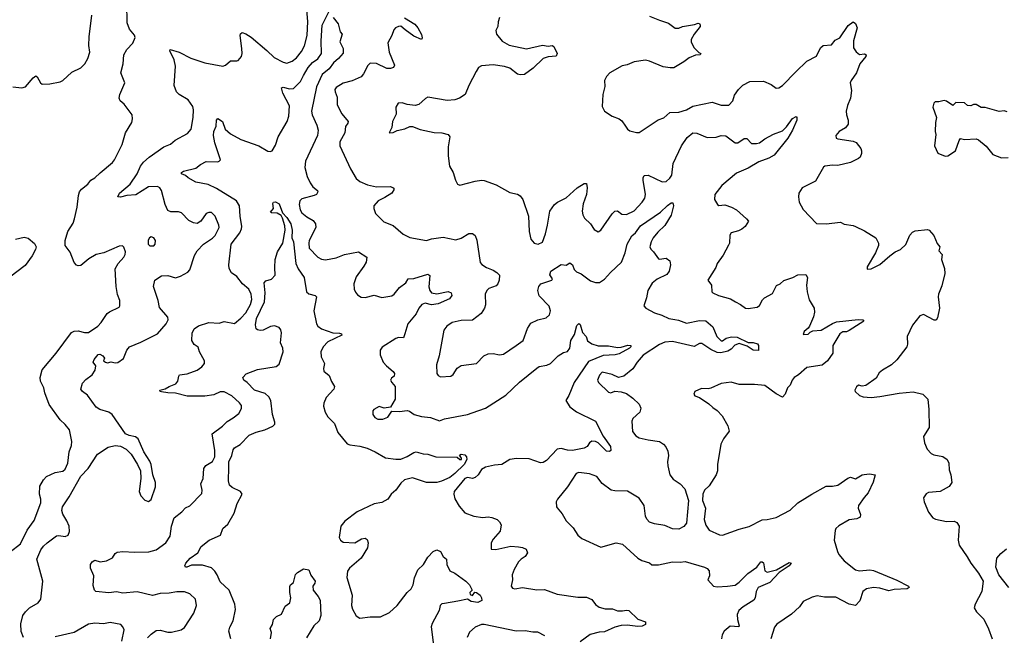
# Model space of a CAD drawing. Extents: x 2133489 to 2292442, y 756223 to 916462.
# Tile 355 of 463: x 2238399 to 2246086, y 834912 to 839719. Entities that reach past the tile are written whole.
import ezdxf

# ---------------------------------------------------------------- set-up
doc = ezdxf.new("R2010")
doc.units = 0

msp = doc.modelspace()

# ---------------------------------------------------------------- linework, layer by layer
at = {"layer": '0CON20XD'}
for points in [[(2238325, 835562.5), (2238405.7, 835625), (2238456.3, 835733.7), (2238510.9, 835809.1), (2238562.9, 835945), (2238562.9, 835975), (2238552.9, 836015), (2238555.8, 836075), (2238585, 836126.7), (2238608.6, 836151.4), (2238675, 836183.8), (2238735, 836192.9), (2238755, 836208), (2238774.4, 836255), (2238786.3, 836343.7), (2238804.5, 836395), (2238805.5, 836425.5), (2238788.1, 836515), (2238755, 836558), (2238714.5, 836594.5), (2238628.6, 836715), (2238594.4, 836805), (2238587.1, 836845), (2238560, 836895), (2238559.5, 836925), (2238573.5, 836985), (2238683.1, 837115), (2238803.6, 837276.4), (2238823.2, 837286.8), (2238855, 837289.4), (2238905.6, 837275.6), (2238936.2, 837275), (2239008.1, 837325), (2239035.6, 837355), (2239082, 837425), (2239101.1, 837438.9), (2239175, 837473.3), (2239180, 837485), (2239180.8, 837525), (2239163.5, 837573.5), (2239151.4, 837635), (2239143.9, 837773.9), (2239166.7, 837815), (2239212.5, 837865), (2239223.3, 837885), (2239226.1, 837906.1), (2239213, 837943), (2239201.7, 837951.7), (2239175, 837950), (2239055, 837898.8), (2238995, 837886), (2238937.7, 837852.3), (2238875, 837800), (2238855, 837796.2), (2238841.2, 837801.2), (2238823, 837823), (2238793.6, 837903.6), (2238753.3, 837955), (2238753.8, 837995), (2238775.8, 838065), (2238815, 838130), (2238826.8, 838163.2), (2238847.1, 838255), (2238856.9, 838345), (2238866.7, 838375), (2238880.6, 838395), (2238930.6, 838435), (2238953.9, 838466.1), (2238985, 838484.3), (2239026.1, 838523.9), (2239124.2, 838605), (2239140, 838625), (2239197.9, 838745), (2239225.6, 838835), (2239274, 838915), (2239280, 838945), (2239275.6, 838975.6), (2239215, 839058.8), (2239182, 839085), (2239174.3, 839105), (2239180, 839135), (2239218.8, 839225), (2239189.4, 839305), (2239205.5, 839375), (2239211.2, 839445), (2239234.4, 839485), (2239282.9, 839535), (2239300.5, 839580.5), (2239295, 839598.8), (2239255.6, 839645.6), (2239236.7, 839695), (2239236.4, 839845)], [(2238429.5, 834895), (2238410.9, 834940.9), (2238408.7, 835001.3), (2238424.5, 835065.5), (2238442.9, 835095), (2238475, 835125.7), (2238543.8, 835165), (2238562.9, 835195), (2238578.9, 835335), (2238532.9, 835505), (2238565, 835578.8), (2238585, 835608.8), (2238613.3, 835635), (2238685, 835688), (2238705, 835691.2), (2238755, 835683.8), (2238777.3, 835692.7), (2238787, 835723), (2238784.2, 835765), (2238768.1, 835805), (2238735, 835856.7), (2238728.5, 835885), (2238733.3, 835915), (2238786.2, 835993.8), (2238875, 836153.6), (2238934.4, 836215), (2239006.9, 836325), (2239088.6, 836381.4), (2239145, 836394.4), (2239185, 836387.5), (2239231.2, 836365), (2239268, 836325), (2239318, 836245), (2239340.8, 836195), (2239345.7, 836135), (2239332.5, 836035), (2239345, 836000), (2239375, 835967.5), (2239405, 835957.5), (2239425, 835972.5), (2239459.7, 836070.3), (2239458.6, 836105), (2239438, 836165), (2239426.2, 836245), (2239415, 836272.5), (2239366.7, 836345), (2239323.3, 836445), (2239301.7, 836461.7), (2239252.7, 836472.7), (2239225, 836486), (2239122, 836635), (2239094.5, 836654.5), (2239025, 836674.3), (2238995, 836692), (2238927, 836787), (2238889.2, 836815), (2238877.1, 836835), (2238889.7, 836880.3), (2238915, 836908.8), (2238965, 836946.7), (2238987, 836983), (2238992, 837015), (2238973.3, 837045), (2238980, 837065), (2239012.5, 837105), (2239025, 837105.8), (2239046.7, 837095), (2239060, 837075), (2239052.5, 837055), (2239067.5, 837045), (2239085, 837038.8), (2239112, 837048), (2239145, 837038.1), (2239165, 837042.2), (2239208, 837072), (2239235, 837138.8), (2239255, 837164.2), (2239345, 837201.9), (2239473.4, 837266.6), (2239541.4, 837345), (2239556.9, 837375), (2239555, 837396.2), (2239490.5, 837470.5), (2239480, 837525), (2239443.8, 837635), (2239453.9, 837686.1), (2239505, 837720), (2239555, 837722), (2239615, 837703.8), (2239655, 837716.2), (2239712.3, 837747.7), (2239728, 837765), (2239763.4, 837876.6), (2239784.2, 837915), (2239833.2, 837966.8), (2239905, 838012), (2239925.3, 838034.7), (2239956.7, 838095), (2239954.4, 838115), (2239925.5, 838185), (2239895, 838212.9), (2239875, 838214.3), (2239855.5, 838204.5), (2239813.3, 838145), (2239785, 838126.7), (2239755, 838133.3), (2239720.3, 838150.3), (2239660.9, 838210.9), (2239639.1, 838219.1), (2239577.6, 838217.6), (2239555, 838230), (2239534.6, 838274.6), (2239505, 838386.2), (2239492.9, 838405), (2239475, 838416.5), (2239405, 838414.3), (2239305, 838350.8), (2239235, 838345.6), (2239185, 838332.7), (2239164, 838335), (2239177.5, 838365), (2239260, 838435), (2239315, 838514), (2239342, 838575), (2239364.4, 838605.6), (2239410, 838645), (2239524, 838725), (2239575, 838746.9), (2239613, 838777), (2239709.1, 838830.9), (2239736.9, 838865), (2239752.5, 838955), (2239755.6, 839015), (2239750.3, 839040.3), (2239713.8, 839093.8), (2239643.6, 839133.6), (2239624, 839155), (2239604, 839205), (2239615.6, 839355), (2239605.6, 839405), (2239572, 839475), (2239574.1, 839485.9), (2239645, 839466.1), (2239735, 839417.8), (2239845, 839381.8), (2239985, 839356.2), (2240005, 839363.8), (2240045, 839398.8), (2240095, 839396.7), (2240105, 839401.2), (2240129.7, 839430.3), (2240135.8, 839455), (2240134.1, 839494.1), (2240119.2, 839595), (2240122, 839608), (2240135, 839620), (2240165, 839609.2), (2240205, 839581.4), (2240328.2, 839478.2), (2240385, 839422.5), (2240455, 839386.5), (2240485, 839380), (2240525, 839394.4), (2240558.7, 839421.3), (2240598.8, 839471.2), (2240622.7, 839515), (2240644, 839595), (2240649.1, 839705), (2240640.4, 839795)], [(2239810.6, 838589.4), (2239855, 838610.6), (2239945, 838610), (2239957.1, 838612.9), (2239965.8, 838624.2), (2239923.2, 838756.8), (2239911.5, 838815), (2239914.4, 838845), (2239933, 838887), (2239934.5, 838935.5), (2239945, 838946.7), (2239983.3, 838925), (2240002.5, 838865), (2240045, 838827.1), (2240125, 838784.4), (2240266.7, 838735), (2240335, 838692.2), (2240355, 838689.4), (2240369.2, 838695), (2240395, 838739.2), (2240416.1, 838803.9), (2240488.1, 838925), (2240500.6, 838965), (2240504.4, 839045), (2240454.2, 839145), (2240443.2, 839186.8), (2240455, 839191.9), (2240505, 839179.1), (2240537.7, 839182.3), (2240591.2, 839235), (2240615, 839282.2), (2240651.6, 839345), (2240685, 839384.7), (2240727.6, 839412.4), (2240753.8, 839455), (2240751.7, 839555), (2240761.4, 839675), (2240835, 839828)], [(2238344.2, 839195.8), (2238415, 839186.7), (2238443.8, 839195), (2238505, 839265.8), (2238525, 839280), (2238535, 839272.5), (2238560.8, 839225), (2238575, 839215.8), (2238635, 839218), (2238715, 839233.8), (2238735.9, 839244.1), (2238805, 839310), (2238875, 839343.8), (2238908, 839375), (2238930, 839415), (2238946, 839465), (2238937.7, 839517.7), (2238940, 839585), (2238962.5, 839755)], [(2240845.8, 839735), (2240885, 839686.7), (2240900, 839625), (2240917.5, 839605), (2240897.5, 839545), (2240925, 839493.3), (2240925, 839458.8), (2240888.1, 839415), (2240848.3, 839381.7), (2240814.5, 839335), (2240760.1, 839289.9), (2240714.8, 839195.2), (2240676.2, 839005), (2240681.8, 838975), (2240717.3, 838895), (2240727.7, 838855), (2240722.7, 838815), (2240631.4, 838615), (2240625.9, 838565.9), (2240642, 838495), (2240665.7, 838445), (2240688.6, 838415), (2240724, 838385), (2240726.2, 838375), (2240716.7, 838355), (2240696.7, 838345), (2240600.2, 838319.8), (2240585.7, 838304.3), (2240580, 838275), (2240587.8, 838235), (2240601.9, 838211.9), (2240640.2, 838180.2), (2240690.3, 838150.3), (2240709.2, 838125), (2240710.8, 838095), (2240659.6, 837995), (2240655.4, 837975), (2240659.4, 837935), (2240725.5, 837865.5), (2240755, 837849.2), (2240785, 837843.8), (2240869.7, 837860.3), (2240935, 837885.8), (2241045, 837905.6), (2241110, 837865), (2241104.3, 837825), (2241086.2, 837793.8), (2241025, 837710), (2241007.5, 837655), (2241010.8, 837615), (2241020.3, 837590.3), (2241035, 837570), (2241065, 837552), (2241095, 837549.2), (2241165, 837568.6), (2241225, 837548.6), (2241305, 837562), (2241322, 837575), (2241362.8, 837627.2), (2241413.8, 837665), (2241432.5, 837695), (2241475, 837697.1), (2241585, 837732), (2241601.2, 837721.2), (2241593, 837633), (2241600, 837605), (2241615, 837586), (2241655, 837578.6), (2241745, 837596), (2241768, 837585), (2241772.5, 837565), (2241755, 837538.8), (2241665, 837500), (2241613, 837493), (2241565, 837506.4), (2241539.2, 837495), (2241515.6, 837465), (2241495, 837422), (2241428.8, 837345), (2241404.4, 837265), (2241396.2, 837235), (2241355, 837236.2), (2241335, 837230.5), (2241228.3, 837161.7), (2241213, 837137), (2241212.1, 837102.1), (2241235.7, 837045), (2241262, 837015), (2241315, 836972), (2241325.8, 836955), (2241322, 836935), (2241300.9, 836919.1), (2241292.9, 836905), (2241302.9, 836885), (2241330.8, 836855), (2241331.4, 836755), (2241295, 836692.5), (2241245, 836686.2), (2241205, 836697.1), (2241163.3, 836675), (2241156.7, 836665), (2241156.4, 836636.4), (2241172.3, 836612.3), (2241195, 836600), (2241235, 836600), (2241272.5, 836615), (2241305, 836662.5), (2241365, 836659.2), (2241425, 836667.8), (2241443.2, 836663.2), (2241477.5, 836635), (2241535, 836620), (2241605, 836613.5), (2241675, 836585.7), (2241715, 836601.4), (2241894.5, 836635.5), (2241930.6, 836649.4), (2242035, 836685.7), (2242195, 836785.6), (2242301.2, 836888.8), (2242435, 836997.8), (2242455, 837009.5), (2242515, 837021.5), (2242543.8, 837035), (2242603.3, 837095), (2242645, 837118.8), (2242675, 837128), (2242694.4, 837155), (2242702.5, 837215), (2242729.2, 837260.8), (2242749.1, 837330.9), (2242765, 837347.5), (2242775, 837340), (2242793.8, 837275), (2242820, 837245), (2242831.7, 837211.7), (2242865, 837188.6), (2242915, 837171.2), (2242995, 837172.3), (2243065, 837158.5), (2243095, 837160.8), (2243146.1, 837176.1), (2243170, 837175), (2243170, 837165), (2243160.8, 837155), (2243079.8, 837110.2), (2243048.1, 837101.9), (2242955, 837096.9), (2242839.3, 837050.7), (2242726.4, 836885), (2242687.1, 836785), (2242662.5, 836745), (2242694.5, 836694.5), (2242745.7, 836655.7), (2242894, 836585), (2242955, 836466.2), (2243010.8, 836385), (2243013.3, 836355), (2243003.6, 836346.4), (2242980.5, 836350.5), (2242915.4, 836415.4), (2242895, 836425.6), (2242865, 836428), (2242846.2, 836415), (2242830, 836385), (2242805, 836372.2), (2242715, 836354.5), (2242675, 836357.3), (2242625, 836370), (2242593.6, 836366.4), (2242512.7, 836277.3), (2242485, 836262), (2242465, 836258.8), (2242375, 836290), (2242277.8, 836292.2), (2242225, 836283.3), (2242163.4, 836246.6), (2242105, 836241.3), (2242035, 836224.6), (2242004.7, 836205.3), (2241978.2, 836165), (2241955, 836142.9), (2241935, 836137.1), (2241895, 836144.6), (2241875, 836135.9), (2241790.6, 836035), (2241786.9, 836013.1), (2241797, 835977), (2241830.2, 835920.2), (2241875, 835868.1), (2241945, 835842.7), (2242015, 835832.5), (2242055, 835836.2), (2242085, 835830.6), (2242127.1, 835817.1), (2242145, 835797.5), (2242156.4, 835773.6), (2242148.8, 835725), (2242095, 835663.3), (2242078.8, 835635), (2242080, 835585), (2242115, 835581.2), (2242233.2, 835606.8), (2242292.1, 835602.1), (2242325, 835597.5), (2242352.5, 835585), (2242363.3, 835555), (2242345, 835526.2), (2242312.9, 835507.1), (2242293.6, 835486.4), (2242259.4, 835425), (2242244, 835385), (2242246, 835345), (2242236.2, 835295), (2242245, 835280.8), (2242265, 835274.6), (2242325, 835286.1), (2242436.1, 835266.1), (2242495, 835270.5), (2242595, 835233.5), (2242755, 835210.6), (2242825, 835210), (2242865, 835190), (2242893.4, 835153.4), (2242922.3, 835132.3), (2242969.2, 835119.2), (2243027.6, 835117.6), (2243065, 835102), (2243105, 835102), (2243135, 835109.2), (2243155, 835105.8), (2243225, 835037.5), (2243285, 835017.5), (2243283.3, 834995), (2243257.6, 834982.4), (2243225, 834980.6), (2243141.4, 834991.4), (2243095, 834987.5), (2243044.1, 834975.9), (2242965, 834940), (2242923.6, 834936.4), (2242853.3, 834916.7), (2242775, 834860)], [(2241402.7, 839732.7), (2241482.8, 839682.8), (2241508.1, 839655), (2241535, 839603.8), (2241542, 839578), (2241536.4, 839563.6), (2241475, 839591.5), (2241409.5, 839639.5), (2241375, 839668.6), (2241355, 839666.7), (2241332.5, 839655), (2241320.2, 839639.8), (2241304.5, 839595.5), (2241273, 839537), (2241283.5, 839465), (2241324.3, 839365), (2241316, 839345), (2241295, 839337.3), (2241265, 839337.7), (2241185, 839376.4), (2241135, 839380), (2241117.9, 839362.1), (2241084.2, 839295), (2241065, 839272), (2240995, 839240.8), (2240925, 839223.1), (2240869.4, 839190.6), (2240859.4, 839175), (2240861.5, 839155), (2240878.5, 839115), (2240876.7, 839055), (2240914.7, 838984.7), (2240962.5, 838925), (2240959.7, 838910.3), (2240942, 838885), (2240938, 838835), (2240899.4, 838765), (2240899.4, 838735), (2240980.8, 838555), (2241025, 838480), (2241054.5, 838454.5), (2241115, 838430), (2241184.4, 838414.4), (2241295, 838415.7), (2241315, 838406.2), (2241323.3, 838395), (2241303.8, 838365), (2241250.3, 838329.7), (2241196.2, 838305), (2241164, 838265), (2241163.8, 838245), (2241176.2, 838205), (2241241.3, 838141.3), (2241315, 838110.6), (2241393.3, 838045), (2241445, 838017.5), (2241574.2, 837994.2), (2241615, 838007.5), (2241705, 838019.6), (2241805, 838000.5), (2241845, 838013.1), (2241905, 838048.8), (2241935, 838050), (2241954.1, 838034.1), (2241968.3, 837998.3), (2241995, 837823.3), (2242007, 837807), (2242042, 837785), (2242095, 837763.3), (2242125, 837745.7), (2242144.2, 837725), (2242143.1, 837685), (2242131.9, 837655), (2242118.7, 837641.3), (2242061.1, 837618.9), (2242045, 837603.8), (2242032.2, 837575), (2242036.6, 837493.4), (2242027.1, 837465), (2242001.4, 837425), (2241935, 837373.3), (2241845, 837370.4), (2241775, 837354.3), (2241733.8, 837325), (2241710, 837295), (2241672.5, 837095), (2241652.5, 837025), (2241656, 836955), (2241665, 836941.2), (2241685, 836930.8), (2241765, 836935.5), (2241782.9, 836947.1), (2241813.4, 836996.6), (2241845, 837019.2), (2241965, 837034), (2242023.3, 837095), (2242055, 837108.8), (2242095, 837112), (2242145, 837101.2), (2242175, 837106), (2242275, 837174.2), (2242329.2, 837215), (2242363.4, 837306.6), (2242390.3, 837349.7), (2242445, 837376.2), (2242509.5, 837390.5), (2242536, 837415), (2242542, 837445), (2242533, 837483), (2242455, 837563.3), (2242444, 837605), (2242451.2, 837635), (2242466.7, 837655), (2242554, 837686), (2242558, 837695), (2242537.5, 837727.5), (2242545.9, 837755), (2242625, 837806.4), (2242665, 837803.3), (2242695, 837821.2), (2242714.7, 837805), (2242727.1, 837767.1), (2242745, 837749.7), (2242782, 837735), (2242855, 837680), (2242895, 837665.7), (2242925, 837666.9), (2242965, 837692.9), (2243010, 837745), (2243096.7, 837825), (2243125, 837898.8), (2243142.1, 837965), (2243177.9, 838032.1), (2243205.5, 838055), (2243245, 838108.5), (2243402.5, 838215), (2243455, 838266.9), (2243485, 838288), (2243497.5, 838287.5), (2243502.9, 838265), (2243485, 838192), (2243435, 838110.6), (2243380.9, 838059.1), (2243345, 838014.2), (2243327.8, 837985), (2243318.6, 837945), (2243325.7, 837925.7), (2243346.8, 837906.8), (2243385, 837851.2), (2243395, 837848), (2243445, 837856), (2243474, 837835), (2243480.8, 837805), (2243470, 837755), (2243450.5, 837729.5), (2243375, 837691.9), (2243337.8, 837662.2), (2243302.2, 837605), (2243292.7, 837547.3), (2243272.5, 837485), (2243286.4, 837466.4), (2243355, 837428.8), (2243412.5, 837412.5), (2243467.5, 837385), (2243513.1, 837376.9), (2243543.1, 837373.1), (2243605, 837348.5), (2243705, 837370.4), (2243755, 837367.7), (2243810.6, 837320.6), (2243842.1, 837245), (2243875, 837211.9), (2243885, 837211.4), (2243915, 837231.6), (2243955, 837242.5), (2244000.8, 837240.8), (2244085, 837198.5), (2244125, 837198.9), (2244157.8, 837187.8), (2244167.9, 837175), (2244166, 837135), (2244125, 837138.2), (2244079.1, 837169.1), (2244015, 837189.1), (2243981.5, 837178.5), (2243954, 837146), (2243928.3, 837131.7), (2243873.4, 837116.6), (2243845, 837120.7), (2243793.9, 837143.9), (2243725, 837190), (2243705, 837189.2), (2243665, 837168), (2243495, 837205.2), (2243435, 837201.6), (2243395, 837183.5), (2243265, 837099.5), (2243218.9, 837045), (2243185, 836992), (2243115, 836934.2), (2243075, 836924.2), (2243025, 836947.1), (2242945, 836966), (2242925, 836942.5), (2242910, 836905), (2242918.8, 836885), (2242995, 836811.2), (2243015, 836806.2), (2243045, 836817.5), (2243095, 836813.8), (2243135, 836798.8), (2243185, 836764.2), (2243235.5, 836715.5), (2243248.6, 836685), (2243239.2, 836655), (2243185.5, 836604.5), (2243177.1, 836585), (2243183.2, 836503.2), (2243210.3, 836470.3), (2243235, 836454.2), (2243305, 836437.1), (2243395, 836425.7), (2243426, 836405), (2243443.2, 836383.2), (2243458.3, 836348.3), (2243464.2, 836315), (2243455.7, 836265), (2243458.9, 836235), (2243475.3, 836165.3), (2243500.4, 836130.4), (2243554.6, 836094.6), (2243592.5, 836055), (2243620, 835965), (2243605, 835786.7), (2243585, 835762.5), (2243545, 835741.4), (2243495, 835741.8), (2243435, 835770), (2243355, 835781.1), (2243316.2, 835795), (2243295, 835818.8), (2243285, 835842.5), (2243273.6, 835925), (2243235, 835982.9), (2243145, 836038.2), (2243045, 836039.3), (2243015.3, 836045.3), (2242945, 836097.3), (2242905, 836151.1), (2242847.8, 836172.2), (2242765, 836181.9), (2242743.7, 836176.3), (2242675, 836072), (2242596.2, 835975), (2242586.2, 835955), (2242590, 835915), (2242595.9, 835905.9), (2242635, 835861.2), (2242665.8, 835805), (2242720.7, 835750.7), (2242755, 835693.3), (2242788.3, 835668.3), (2242935, 835600), (2243055, 835632.5), (2243104.3, 835624.3), (2243225, 835513.8), (2243255, 835496.7), (2243315, 835476.7), (2243335, 835462.5), (2243385, 835461.2), (2243495, 835485.8), (2243555, 835482.5), (2243595, 835487.5), (2243744.1, 835444.1), (2243765, 835433.8), (2243781.2, 835415), (2243783.6, 835376.4), (2243770, 835345), (2243816.1, 835296.1), (2243845, 835290.8), (2243924.1, 835294.1), (2243985, 835304.3), (2244015, 835325.7), (2244084.7, 835395.3), (2244153.3, 835445), (2244185, 835484.2), (2244195, 835486), (2244205, 835478.8), (2244217.1, 835415), (2244235, 835403.6), (2244307.1, 835422.9), (2244405, 835481.2), (2244422.9, 835475), (2244405, 835454.6), (2244327.6, 835402.4), (2244256.3, 835323.7), (2244164.5, 835285.5), (2244148.6, 835255), (2244140, 835205), (2244130, 835185), (2244045.8, 835135), (2244013.3, 835105), (2244000.6, 835075), (2244003.1, 835035), (2244015.6, 834985), (2244012, 834978), (2243945, 834982.5), (2243899.2, 834945), (2243883.4, 834916.6), (2243877.5, 834885)], [(2242143.8, 839735), (2242133, 839703), (2242132.5, 839665), (2242116.7, 839635), (2242120, 839605), (2242165, 839550), (2242220.3, 839520.3), (2242355, 839491.4), (2242481.2, 839518.8), (2242525, 839511.4), (2242555, 839516.2), (2242569.3, 839509.3), (2242594, 839455), (2242586.2, 839435), (2242525, 839429.4), (2242484.5, 839415.5), (2242408.8, 839341.2), (2242339.7, 839290.3), (2242305, 839287.5), (2242285, 839292.5), (2242225, 839340), (2242183.8, 839353.8), (2242095, 839366.2), (2242005, 839358.5), (2241980.8, 839345), (2241962.5, 839315), (2241904, 839205), (2241876.2, 839135), (2241832.5, 839105), (2241795.8, 839094.2), (2241735, 839089.2), (2241585, 839113.8), (2241566.1, 839103.9), (2241515, 839056.7), (2241485, 839048.8), (2241425, 839055.8), (2241385, 839070), (2241353.9, 839066.1), (2241335.8, 839035), (2241338.8, 838981.2), (2241310, 838925), (2241304.1, 838875.9), (2241282.5, 838835), (2241315, 838837.5), (2241346.1, 838853.9)], [(2243315.8, 839745.8), (2243395, 839714.2), (2243465, 839691.2), (2243515, 839653.3), (2243545, 839654), (2243574.2, 839665.8), (2243668.3, 839681.7), (2243695, 839692.5), (2243705, 839690), (2243712.5, 839675), (2243710, 839665), (2243663.3, 839605), (2243641.2, 839565), (2243640, 839545), (2243660.7, 839500.7), (2243701.7, 839461.7), (2243717.5, 839455), (2243710, 839445), (2243675, 839442.5), (2243625, 839421.2), (2243585, 839388.8), (2243505, 839343.8), (2243478.3, 839341.7), (2243422.1, 839352.1), (2243315, 839396), (2243285, 839402), (2243195, 839390), (2243142.3, 839367.7), (2243101.7, 839358.3), (2243006.2, 839305), (2242978.8, 839275), (2242963.8, 839245), (2242966.1, 839196.1), (2242950.8, 839135), (2242945, 839040), (2242963.6, 839003.6), (2243025, 838966.7), (2243080, 838945), (2243098.8, 838928.8), (2243127.7, 838887.7), (2243144.1, 838864.1), (2243162.3, 838852.3), (2243215, 838837.5), (2243235, 838838), (2243382.4, 838937.6), (2243427, 838953), (2243475, 838994.2), (2243545, 838998), (2243605, 839016), (2243655, 839042.5), (2243805, 839074), (2243875, 839052), (2243935, 839052.5), (2243965.7, 839084.3), (2243980, 839130), (2244011.2, 839175), (2244045, 839208.8), (2244100, 839235), (2244205, 839239.2), (2244265, 839214), (2244304.2, 839184.2), (2244325, 839186), (2244355, 839204.2), (2244457, 839313), (2244545, 839394.3), (2244620, 839435), (2244651.7, 839498.3), (2244672.3, 839517.7)], [(2244672.3, 839517.7), (2244737.3, 839522.7), (2244765, 839558.8), (2244802.7, 839577.3), (2244867, 839673), (2244905, 839701.2), (2244925, 839690), (2244935.7, 839655), (2244908.6, 839555), (2244908.3, 839498.3), (2244928.3, 839468.3), (2244955, 839447.5), (2244995, 839452.5), (2245006.7, 839445), (2245005, 839432.5), (2244956.7, 839375), (2244932, 839305), (2244890, 839245), (2244883.3, 839225), (2244892.5, 839165), (2244885.8, 839105), (2244861.2, 839048.8), (2244850, 839005), (2244853.3, 838975), (2244868, 838935), (2244865.8, 838904.2), (2244845, 838873.3), (2244797.5, 838845), (2244770, 838815), (2244773.3, 838795), (2244785, 838788.8), (2244905, 838770.8), (2244928.8, 838758.8), (2244965, 838712.5), (2244972, 838695), (2244970, 838675), (2244960, 838645), (2244947.5, 838635), (2244885, 838604.4), (2244785, 838580), (2244745, 838582.9), (2244685, 838575.8), (2244673.6, 838566.4), (2244610.8, 838459.1), (2244506.7, 838405), (2244482.5, 838365), (2244480, 838335), (2244483.8, 838295), (2244515, 838238), (2244618.6, 838128.6), (2244694.4, 838124.4), (2244806.7, 838136.7), (2244835, 838121.2), (2244905, 838111.4), (2244923.6, 838103.6), (2244995, 838071.4), (2245083.3, 838015), (2245103.8, 837975), (2245103.8, 837955), (2245081.2, 837898.8), (2245015, 837790), (2245015, 837770), (2245045, 837773.3), (2245115, 837806.7), (2245193.3, 837875), (2245234.3, 837905.7), (2245276.2, 837925), (2245316.7, 837963.3), (2245348.8, 838035), (2245369.3, 838060.7), (2245390.7, 838069.3), (2245485, 838080), (2245498.8, 838075), (2245535, 838034.3), (2245562, 837972), (2245582.5, 837945), (2245573.3, 837915), (2245600, 837885), (2245596, 837845), (2245619.2, 837775), (2245622.3, 837737.7), (2245598.3, 837641.7), (2245572, 837575), (2245569.2, 837555), (2245580, 837465), (2245565, 837390), (2245555, 837372.5), (2245537, 837373), (2245455, 837417.5), (2245425, 837407.5), (2245367.7, 837332.3), (2245326.2, 837245), (2245331.2, 837185), (2245323.8, 837165), (2245247.7, 837062.3), (2245206.1, 837023.9), (2245135, 836983.3), (2245109.5, 836960.5), (2245085, 836920), (2245005, 836861.2), (2244976.7, 836856.7), (2244946.2, 836866.2), (2244931.7, 836851.7), (2244920, 836825), (2244922.5, 836815), (2244953.9, 836783.9), (2244985, 836773.8), (2245045, 836769.2), (2245115, 836775.8), (2245265, 836802), (2245375, 836813.3), (2245450, 836795), (2245487.5, 836755), (2245496.7, 836675), (2245500, 836535), (2245456, 836465), (2245462.9, 836415), (2245484.2, 836365), (2245515, 836332.5), (2245535, 836320), (2245605, 836308), (2245640, 836285), (2245653.3, 836255), (2245656.2, 836205), (2245668.8, 836165), (2245676, 836105), (2245655, 836074.3), (2245586.2, 836035), (2245495, 836025.6), (2245475, 836015.8), (2245456, 835985), (2245460, 835955), (2245495, 835872.5), (2245527.7, 835827.7), (2245547.7, 835817.7), (2245635, 835800.8), (2245695, 835804), (2245715, 835793.3), (2245733.3, 835765), (2245725.7, 835655), (2245734, 835615), (2245796.7, 835525), (2245823.3, 835475), (2245885, 835396.7), (2245919.4, 835335), (2245909.2, 835255), (2245858, 835155), (2245851.2, 835125), (2245868.8, 835095), (2245925, 835036.7), (2245962.7, 834962.7), (2245990, 834885)], [(2246108.8, 838998.8), (2246085, 839008), (2246045, 839000.8), (2245935, 839033.3), (2245905, 839032.5), (2245865, 839057.5), (2245845, 839057.5), (2245825, 839047.5), (2245798.3, 839048.3), (2245775, 839070), (2245708.3, 839071.7), (2245685, 839050), (2245635, 839082.5), (2245615, 839087.5), (2245575, 839077.5), (2245545, 839077.5), (2245535, 839067.5), (2245528.8, 839035), (2245556.7, 838955), (2245548.8, 838915), (2245546.2, 838845), (2245551.2, 838821.2), (2245541.2, 838735), (2245567, 838677), (2245625, 838653.3), (2245645, 838656.7), (2245704.3, 838695.7), (2245734.2, 838775.8), (2245745, 838790), (2245775, 838782.5), (2245865, 838787.5), (2245885, 838780), (2245945, 838732.5), (2245996.4, 838666.4), (2246065, 838640)], [(2241346.1, 838853.9), (2241405, 838866.2), (2241445, 838884), (2241465, 838884), (2241525, 838862.5), (2241635, 838838.8), (2241695, 838836.2), (2241745, 838822.5), (2241757.5, 838805), (2241743.8, 838725), (2241744, 838655), (2241754, 838575), (2241784, 838525), (2241801.2, 838465), (2241817.5, 838435), (2241835, 838426.7), (2241955, 838457.1), (2242005, 838465.8), (2242025, 838462.5), (2242119.1, 838429.1), (2242225, 838370), (2242285, 838356.7), (2242305, 838342.5), (2242325.9, 838315.9), (2242370, 838185), (2242376.2, 838065), (2242390, 838005), (2242415, 837973.8), (2242446.1, 837966.1), (2242479.5, 837980.5), (2242505, 838047.5), (2242519.4, 838115), (2242538.6, 838225), (2242574, 838275), (2242596.7, 838295), (2242665, 838328.8), (2242750, 838405), (2242805, 838440), (2242825, 838440), (2242830, 838405), (2242822.9, 838355), (2242798.7, 838281.3), (2242790.6, 838225), (2242794.3, 838195), (2242808.7, 838168.7), (2242854, 838125), (2242885, 838080), (2242915, 838063.3), (2242936.7, 838075), (2243025, 838203.8), (2243045, 838223.8), (2243065, 838226.2), (2243100.3, 838200.3), (2243135, 838196.9), (2243195, 838225.5), (2243259.5, 838295), (2243279.5, 838325), (2243285.4, 838354.6), (2243265.5, 838464.5), (2243265.8, 838485), (2243275, 838501.2), (2243305, 838504.3), (2243415, 838453.3), (2243447.1, 838455), (2243475, 838480.5), (2243490.4, 838505), (2243501.1, 838595), (2243565, 838734), (2243610.5, 838799.5), (2243655, 838835.5), (2243685, 838832.2), (2243765, 838800), (2243835, 838800.8), (2243875, 838814), (2243911.2, 838811.2), (2243985, 838758), (2244005, 838758), (2244055, 838790), (2244075, 838791.2), (2244112.5, 838752.5), (2244151.7, 838751.7), (2244175, 838758.6), (2244215, 838789.2), (2244284.4, 838825.6), (2244355, 838851.2), (2244385, 838881.2), (2244432.4, 838947.6), (2244461.7, 838961.7), (2244466.7, 838955), (2244465, 838934), (2244432.5, 838855), (2244395.6, 838795), (2244288.3, 838661.7), (2244248.6, 838638.6), (2244170.5, 838609.5), (2244085, 838560.5), (2243995, 838521.1), (2243879.2, 838425), (2243825.8, 838355), (2243824.3, 838314.3), (2243846.7, 838275), (2243858.3, 838268.3), (2243905, 838272), (2243955, 838256.2), (2243995, 838233.3), (2244073.3, 838165), (2244087.5, 838145), (2244062.5, 838105), (2244037.3, 838082.7), (2244010.5, 838069.5), (2243953.3, 838055), (2243942, 838035), (2243940, 837975), (2243932.7, 837957.3), (2243890.5, 837879.5), (2243843.8, 837815), (2243833.8, 837785), (2243772, 837685), (2243800, 837645), (2243801.2, 837595), (2243810, 837585), (2243855.5, 837565.5), (2243948.7, 837538.7), (2243986, 837515), (2244025.5, 837495.5), (2244065, 837465.8), (2244086.8, 837463.2), (2244155.8, 837474.2), (2244174.1, 837485.9), (2244197.9, 837532.1), (2244212.6, 837547.4), (2244275, 837580), (2244306.4, 837643.6), (2244335, 837656.7), (2244365, 837681.2), (2244435, 837706.7), (2244472.5, 837727.5), (2244535, 837730), (2244548.8, 837705), (2244542, 837645), (2244545.8, 837595), (2244562.3, 837532.3), (2244602, 837465), (2244604.2, 837435), (2244595, 837397.5), (2244563.6, 837326.4), (2244555, 837310), (2244522.5, 837285), (2244515, 837260), (2244555, 837262.5), (2244570.7, 837279.3), (2244590.7, 837289.3), (2244655, 837294.2), (2244745, 837347.8), (2244775, 837358.9), (2244945, 837378.7), (2244982.5, 837375), (2244990, 837365), (2244875, 837291.1), (2244855, 837282.7), (2244825, 837280.5), (2244800.6, 837265), (2244748, 837175), (2244748, 837115), (2244705, 837056), (2244665, 837021.9), (2244545, 837002.5), (2244478.8, 836945), (2244446, 836925), (2244430, 836905), (2244414.1, 836865.9), (2244393.8, 836845), (2244376.1, 836793.9), (2244355, 836770), (2244305, 836798), (2244215, 836862.5), (2244135, 836871.1), (2244015, 836870), (2243952.7, 836887.3), (2243875, 836878), (2243795, 836841.2), (2243773.9, 836836.1), (2243721.7, 836838.3), (2243670, 836815), (2243662.5, 836795), (2243670.7, 836780.7), (2243705, 836767.5), (2243778.3, 836718.3), (2243809.5, 836689.5), (2243845, 836668), (2243883.8, 836625), (2243927.7, 836547.7), (2243938.8, 836505), (2243893, 836447), (2243873.8, 836405), (2243847.8, 836245), (2243846.2, 836195), (2243836.9, 836165), (2243782.1, 836077.9), (2243745, 836044.4), (2243732, 836015), (2243728.9, 835965), (2243752.9, 835905), (2243741.5, 835815), (2243755, 835771.2), (2243781.7, 835731.7), (2243863.3, 835695), (2243885, 835693.3), (2244015, 835741.5), (2244095, 835761.9), (2244195, 835814.2), (2244235, 835816), (2244305, 835832), (2244415, 835889.2), (2244475, 835946.7), (2244584.2, 836015), (2244695, 836075.6), (2244745, 836075.6), (2244785, 836082.9), (2244865, 836140), (2244885, 836147.5), (2244925, 836133.3), (2244975, 836164), (2244991.9, 836168.1), (2245032.7, 836172.7), (2245077.5, 836165), (2245061.7, 836108.3), (2245023.8, 836025), (2244991.1, 835988.9), (2244948.6, 835925), (2244944.4, 835904.4), (2244962, 835855), (2244961.2, 835835), (2244935, 835820.8), (2244875, 835812.5), (2244793.2, 835766.8), (2244770, 835745), (2244765, 835730), (2244758, 835655), (2244783.1, 835565), (2244795, 835543.8), (2244834.3, 835494.3), (2244924.2, 835424.2), (2244955, 835416.2), (2245035, 835422.5), (2245065, 835418), (2245246.7, 835343.3), (2245337.5, 835295), (2245342.5, 835285), (2245327.5, 835275), (2245225, 835268.8), (2245185, 835258.8), (2245115, 835280.8), (2245065, 835284.3), (2245010, 835275), (2244981.9, 835255), (2244959.1, 835180.9), (2244925, 835143.8), (2244875, 835154.4), (2244769.7, 835209.7), (2244681.7, 835208.3), (2244625, 835220), (2244585, 835208.9), (2244516, 835175), (2244485.7, 835135), (2244425, 835077.5), (2244310.5, 834999.5), (2244291.9, 834975), (2244264.2, 834885)], [(2246065, 838640), (2246115, 838644)], [(2239397.6, 834892.4), (2239425, 834921.5), (2239465, 834948.8), (2239495, 834951.3), (2239555, 834937.1), (2239585, 834937.3), (2239660, 834955), (2239686.6, 834973.4), (2239757.5, 835085), (2239779.2, 835145), (2239772.5, 835195), (2239726.7, 835236.7), (2239685, 835250.6), (2239625, 835251.5), (2239565, 835240), (2239495, 835238.7), (2239435, 835222.5), (2239315, 835251.5), (2239205, 835239.6), (2239155, 835251.4), (2239095, 835244.2), (2238994, 835254), (2238983.3, 835265), (2238971.7, 835301.7), (2238978, 835375), (2238950.6, 835435), (2238952.5, 835465), (2238965, 835486.2), (2238985, 835498.8), (2239026.4, 835486.4), (2239076.7, 835493.3), (2239122.3, 835517.7), (2239145, 835550), (2239159.5, 835560.5), (2239203.1, 835566.9), (2239295, 835560), (2239407.2, 835562.8), (2239465, 835578.6), (2239540.8, 835635), (2239573.4, 835686.6), (2239584.4, 835765), (2239605, 835828), (2239663.8, 835875), (2239692.1, 835907.9), (2239727.9, 835922.1), (2239821.7, 836018.3), (2239824, 836045), (2239814, 836095), (2239830.8, 836135), (2239835.7, 836215), (2239852.1, 836237.9), (2239905, 836270), (2239921.5, 836305), (2239922.9, 836355), (2239901.9, 836485), (2239982, 836545), (2240017.8, 836582.2), (2240065, 836609.4), (2240110, 836645), (2240131.7, 836681.7), (2240131.4, 836705), (2240115, 836727.5), (2240055, 836781.2), (2239995, 836814), (2239965, 836812.5), (2239915, 836790.6), (2239845, 836779.4), (2239705, 836778), (2239615, 836803.1), (2239555, 836803.8), (2239505, 836812.2), (2239494.3, 836815), (2239492.9, 836825), (2239535, 836835.6), (2239564.7, 836855.3), (2239618, 836875), (2239633.3, 836895), (2239640, 836935), (2239647.5, 836945), (2239705, 836954.2), (2239785, 836981.5), (2239821.1, 837008.9), (2239841.1, 837035), (2239842.5, 837055), (2239801.9, 837125), (2239792.1, 837162.1), (2239761.5, 837181.5), (2239742.2, 837215), (2239745, 837270), (2239760, 837305), (2239795, 837328.8), (2239875, 837354), (2239955, 837348.6), (2239995, 837362.5), (2240075, 837345.7), (2240125, 837387.3), (2240165, 837430.8), (2240200.7, 837495), (2240210.8, 837535), (2240206.5, 837575), (2240188.5, 837615), (2240138.1, 837655), (2240095, 837714.2), (2240052.5, 837742.5), (2240034.7, 837774.7), (2240030.8, 837805), (2240050.9, 837965), (2240117.8, 838055), (2240131.1, 838085), (2240133.5, 838105), (2240118.8, 838185), (2240115.6, 838265), (2240090.8, 838305), (2239935, 838401.8), (2239870.9, 838430.9), (2239775, 838450.6), (2239715, 838484.3), (2239693.4, 838503.4), (2239662.5, 838515), (2239662.5, 838525), (2239676.7, 838535), (2239775, 838560.6), (2239810.6, 838589.4)], [(2240389.1, 837329.1), (2240356.5, 837323.5), (2240300, 837295), (2240275, 837290.8), (2240255.8, 837295.8), (2240246.2, 837305), (2240238.6, 837335), (2240246.5, 837385), (2240309.7, 837515), (2240315.3, 837585), (2240308.6, 837665), (2240321.5, 837678.5), (2240365, 837691.9), (2240394.4, 837725), (2240389.4, 837785), (2240393.1, 837845), (2240412.7, 837905), (2240452.5, 837975), (2240470.8, 838075), (2240468.9, 838108.9), (2240450.2, 838170.2), (2240438.9, 838188.9), (2240409.2, 838209.2), (2240365, 838210), (2240357.5, 838215), (2240380, 838245), (2240374.3, 838284.3), (2240381.2, 838295), (2240395, 838295.6), (2240425, 838280), (2240450.9, 838210.9), (2240483.1, 838175), (2240515, 838123.8), (2240525.3, 838074.7), (2240524.4, 838015), (2240535.7, 837984.3), (2240554.6, 837815), (2240574, 837774), (2240620.6, 837705), (2240637.8, 837595), (2240655, 837576.9), (2240705, 837565.6), (2240715.7, 837555), (2240694.5, 837445), (2240715.6, 837345), (2240726.5, 837326.5), (2240755, 837304.2), (2240844.5, 837274.5), (2240895, 837272), (2240910, 837265), (2240912.5, 837255), (2240805, 837204.5), (2240767.8, 837165), (2240750.5, 837125), (2240752.5, 837085), (2240778.6, 837035), (2240771.1, 836995), (2240773.5, 836975), (2240815, 836940.8), (2240833.3, 836893.3), (2240857.1, 836855), (2240852.5, 836835), (2240791.2, 836768.8), (2240772.7, 836725), (2240771.4, 836701.4), (2240783.8, 836655), (2240805, 836617.8), (2240856.3, 836566.4), (2240881.8, 836495), (2240955, 836406.9), (2240975, 836397.8), (2241055, 836387.7), (2241112.7, 836372.7), (2241175, 836344.3), (2241255, 836297.3), (2241335, 836286.8), (2241375, 836288.2), (2241425, 836308.2), (2241475, 836338.9), (2241495, 836343.1), (2241548.3, 836328.3), (2241585, 836326.9), (2241646.6, 836306.6), (2241813, 836303), (2241835, 836283.3), (2241847.5, 836285), (2241847.5, 836295), (2241831.7, 836318.3), (2241845, 836326.7), (2241875, 836320), (2241886.7, 836305), (2241890, 836285), (2241869.2, 836245), (2241796.7, 836175), (2241755.7, 836145), (2241692, 836115), (2241654.5, 836104.5), (2241575, 836105.4), (2241535, 836117.1), (2241465, 836142.3), (2241403.8, 836126.2), (2241375, 836100.5), (2241335, 836045.6), (2241298.6, 836015), (2241273.8, 835975), (2241225, 835950), (2241165, 835938), (2241034.5, 835875.5), (2240937, 835803), (2240906, 835765), (2240894.2, 835675), (2240903.8, 835655), (2240925, 835639.2), (2241015, 835634.3), (2241067.5, 835665), (2241095, 835671.2), (2241110.7, 835660.7), (2241120, 835635), (2241113.8, 835595), (2241065, 835513.8), (2240972.5, 835435), (2240957.3, 835412.7), (2240952.1, 835362.1), (2240994.4, 835225), (2240988.5, 835145), (2240996.5, 835115), (2241025, 835062.5), (2241055, 835046.7), (2241134, 835056), (2241215, 835056.4), (2241285, 835090.4), (2241345.9, 835144.1), (2241424.8, 835245.2), (2241455.7, 835274.3), (2241470, 835305), (2241480.5, 835359.5), (2241508.3, 835421.7), (2241551.2, 835465), (2241585, 835522), (2241626.7, 835565), (2241655, 835580), (2241683.3, 835565), (2241705, 835526.7), (2241730, 835505), (2241732.5, 835465), (2241756, 835415), (2241795, 835395.8), (2241882.9, 835335), (2241909.5, 835305), (2241930, 835265), (2241914.1, 835245.9), (2241915, 835230), (2241935, 835222.5), (2241952.5, 835247.5), (2241965, 835246.2), (2241992.5, 835225), (2242003.6, 835203.6), (2242007.3, 835182.7), (2241975, 835167.5), (2241922.5, 835175), (2241895, 835193.8), (2241820.6, 835179.4), (2241715, 835161.2), (2241695, 835156.2), (2241682.5, 835145), (2241673.3, 835105), (2241618.8, 835005), (2241611.7, 834978.3), (2241630, 834835)], [(2238365, 838006.2), (2238435, 838020), (2238465, 838013.3), (2238515, 837972.5), (2238526.2, 837945), (2238523.3, 837925), (2238496.2, 837875), (2238440.3, 837799.7), (2238320.6, 837709.4)], [(2239415, 837952.5), (2239445, 837954.2), (2239455.8, 837965), (2239460, 837995), (2239445, 838015.8), (2239425, 838022.5), (2239411.2, 838015), (2239402.7, 837997.3), (2239402.5, 837965), (2239415, 837952.5)], [(2240048.2, 834885), (2240032.2, 834945), (2240038.1, 834975), (2240064.6, 835025.4), (2240084.2, 835114.2), (2240078.1, 835155), (2240034.4, 835265), (2239965, 835328.6), (2239941.5, 835385), (2239923, 835413), (2239895, 835438.2), (2239825, 835460), (2239741.1, 835458.9), (2239704.3, 835444.3), (2239692.5, 835445), (2239688, 835455), (2239696, 835475), (2239730, 835515), (2239790, 835555), (2239816.2, 835605), (2239877.5, 835655), (2239965.4, 835694.6), (2239985.3, 835744.7), (2240025, 835780), (2240073.2, 835865), (2240097.8, 835942.2), (2240136.7, 836015), (2240123.8, 836033.8), (2240057.1, 836065), (2240035.5, 836085), (2240028.9, 836118.9), (2240031.2, 836221.2), (2240032.7, 836265), (2240055.4, 836315), (2240065, 836361.2), (2240075, 836374.3), (2240118.8, 836401.2), (2240189.2, 836475), (2240245, 836498), (2240313.8, 836516.2), (2240375.7, 836545), (2240390.7, 836559.3), (2240391.8, 836575), (2240371.4, 836635), (2240358.2, 836745), (2240344.7, 836774.7), (2240315, 836799.6), (2240232.5, 836825), (2240175, 836885.8), (2240148.8, 836905), (2240140, 836925), (2240166.4, 836953.6), (2240255, 836987.5), (2240400.3, 837009.7), (2240425, 837030), (2240455.8, 837125), (2240452, 837155), (2240434.4, 837195), (2240443, 837273), (2240437.3, 837297.3), (2240425.2, 837315.2), (2240389.1, 837329.1)], [(2246121.1, 835285), (2246042.8, 835382.8), (2246020.8, 835445), (2246027.1, 835512.9), (2246058.6, 835551.4), (2246103.7, 835586.3)], [(2240356.1, 834883.9), (2240363.6, 834933.6), (2240353.8, 834965), (2240373.3, 834995), (2240380, 835035), (2240405, 835058.8), (2240443.9, 835076.1), (2240471.2, 835138.8), (2240508.8, 835165), (2240516, 835205), (2240506.7, 835245), (2240507, 835293), (2240512.5, 835305), (2240537, 835323), (2240553, 835387), (2240567, 835403), (2240615, 835430), (2240655, 835422.5), (2240671.7, 835381.7), (2240706.2, 835335), (2240701.7, 835318.3), (2240686.7, 835295), (2240690, 835265), (2240730, 835215), (2240744, 835185), (2240750, 835065), (2240735.8, 835025), (2240694.4, 834985.6), (2240638.5, 834891.5)], [(2239195.8, 834865), (2239214, 834955), (2239205, 834976.7), (2239187.5, 834995), (2239105, 835010.8), (2239052.3, 835002.3), (2238985, 835006.9), (2238935, 834999.4), (2238825, 834934.6), (2238675, 834899.6)], [(2242497.7, 834907.7), (2242445, 834936.1), (2242405, 834935.4), (2242345, 834945.4), (2242275, 834944.5), (2242025, 834997.3), (2242004.6, 834995.4), (2241955, 834975.8), (2241911.4, 834935), (2241892.9, 834895)]]:
    msp.add_lwpolyline(points, dxfattribs=at)

doc.saveas('drawing.dxf')
